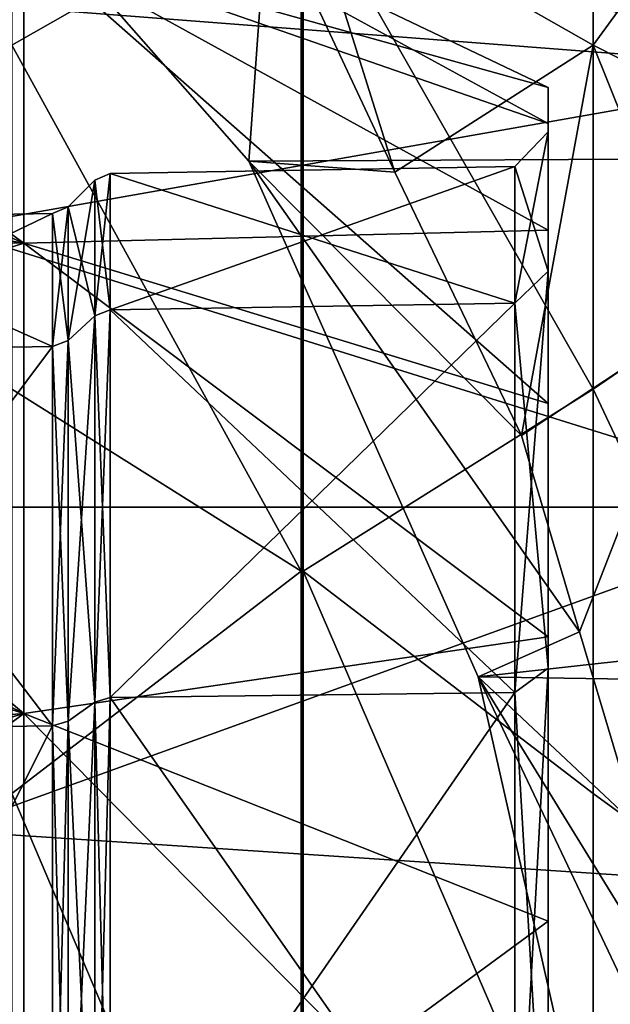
# Model space of a CAD drawing. Header units: millimetres. Extents: x -125 to 171, y -35 to 1363.
# Tile 219 of 656: x 120.27 to 125.55, y 8.57 to 17.38. Entities that reach past the tile are written whole.
import ezdxf

# ---------------------------------------------------------------- set-up
doc = ezdxf.new("R2010")
doc.units = ezdxf.units.MM
doc.header["$LTSCALE"] = 65.185185
for name, color, linetype in [('123', 7, 'CONTINUOUS'), ('404', 7, 'CONTINUOUS'), ('407', 7, 'CONTINUOUS'), ('408', 7, 'CONTINUOUS'), ('412', 7, 'CONTINUOUS'), ('418', 7, 'CONTINUOUS'), ('422', 7, 'CONTINUOUS'), ('424', 7, 'CONTINUOUS'), ('729', 7, 'CONTINUOUS'), ('734', 7, 'CONTINUOUS'), ('768', 7, 'CONTINUOUS'), ('860', 7, 'CONTINUOUS'), ('861', 7, 'CONTINUOUS'), ('872', 7, 'CONTINUOUS'), ('939', 7, 'CONTINUOUS'), ('940', 7, 'CONTINUOUS'), ('941', 7, 'CONTINUOUS'), ('951', 7, 'CONTINUOUS'), ('952', 7, 'CONTINUOUS'), ('955', 7, 'CONTINUOUS'), ('956', 7, 'CONTINUOUS')]:
    doc.layers.add(name, color=color, linetype=linetype)

msp = doc.modelspace()

# ---------------------------------------------------------------- linework, layer by layer
at = {"layer": '123', "linetype": 'CONTINUOUS'}
for points in [[(120.306, 18.0778, -5.8738), (120.306, 15.3779, -11.1727), (115.2179, 19.0954, -6.2157), (120.306, 18.0778, -5.8738)], [(115.2179, 19.0954, -6.2157), (120.306, 15.3779, -11.1727), (115.2179, 17.592, -9.6846), (115.2179, 19.0954, -6.2157)], [(125, 16.7705), (125, 16.4483, -3.2716), (120.306, 19.0082), (125, 16.7705)], [(120.306, 19.0082), (125, 16.4483, -3.2716), (120.306, 18.0778, -5.8738), (120.306, 19.0082)], [(120.306, 18.0778, 5.8738), (125, 16.7705), (120.306, 19.0082), (120.306, 18.0778, 5.8738)], [(115.2179, 16.2494, 11.7993), (120.306, 18.0778, 5.8738), (115.2179, 18.173, 8.5445), (115.2179, 16.2494, 11.7993)], [(120.306, 15.3779, 11.1727), (120.306, 18.0778, 5.8738), (115.2179, 16.2494, 11.7993), (120.306, 15.3779, 11.1727)], [(125, 15.4939, -6.418), (125, 13.9442, -9.3171), (120.306, 18.0778, -5.8738), (125, 15.4939, -6.418)], [(120.306, 18.0778, -5.8738), (125, 13.9442, -9.3171), (120.306, 15.3779, -11.1727), (120.306, 18.0778, -5.8738)], [(125, 16.4483, -3.2716), (125, 15.4939, -6.418), (120.306, 18.0778, -5.8738), (125, 16.4483, -3.2716)], [(125, 16.4483, 3.2716), (125, 16.7705), (120.306, 18.0778, 5.8738), (125, 16.4483, 3.2716)], [(125, 15.4939, 6.418), (125, 16.4483, 3.2716), (120.306, 18.0778, 5.8738), (125, 15.4939, 6.418)], [(120.306, 15.3779, 11.1727), (125, 15.4939, 6.418), (120.306, 18.0778, 5.8738), (120.306, 15.3779, 11.1727)], [(115.2179, 17.592, -9.6846), (120.306, 15.3779, -11.1727), (115.2179, 15.465, -12.8103), (115.2179, 17.592, -9.6846)], [(115.2179, 13.7499, 14.6359), (120.306, 15.3779, 11.1727), (115.2179, 16.2494, 11.7993), (115.2179, 13.7499, 14.6359)], [(120.306, 15.3779, -11.1727), (120.306, 11.1727, -15.3779), (115.2179, 15.465, -12.8103), (120.306, 15.3779, -11.1727)], [(115.2179, 15.465, -12.8103), (120.306, 11.1727, -15.3779), (115.2179, 12.7898, -15.4819), (115.2179, 15.465, -12.8103)], [(125, 13.9442, 9.3171), (125, 15.4939, 6.418), (120.306, 15.3779, 11.1727), (125, 13.9442, 9.3171)], [(120.306, 11.1727, 15.3779), (120.306, 15.3779, 11.1727), (115.2179, 13.7499, 14.6359), (120.306, 11.1727, 15.3779)], [(125, 13.9442, -9.3171), (125, 11.8586, -11.8585), (120.306, 15.3779, -11.1727), (125, 13.9442, -9.3171)], [(120.306, 15.3779, -11.1727), (125, 11.8586, -11.8585), (120.306, 11.1727, -15.3779), (120.306, 15.3779, -11.1727)], [(125, 11.8586, 11.8585), (125, 13.9442, 9.3171), (120.306, 15.3779, 11.1727), (125, 11.8586, 11.8585)], [(120.306, 11.1727, 15.3779), (125, 11.8586, 11.8585), (120.306, 15.3779, 11.1727), (120.306, 11.1727, 15.3779)], [(115.2179, 10.7629, 16.9537), (120.306, 11.1727, 15.3779), (115.2179, 13.7499, 14.6359), (115.2179, 10.7629, 16.9537)], [(115.2179, 12.7898, -15.4819), (120.306, 11.1727, -15.3779), (115.2179, 9.6613, -17.6048), (115.2179, 12.7898, -15.4819)], [(125, 11.8586, -11.8585), (125, 9.3171, -13.9443), (120.306, 11.1727, -15.3779), (125, 11.8586, -11.8585)], [(125, 9.3171, 13.9443), (125, 11.8586, 11.8585), (120.306, 11.1727, 15.3779), (125, 9.3171, 13.9443)], [(120.306, 5.8738, 18.0778), (120.306, 11.1727, 15.3779), (115.2179, 7.3945, 18.6706), (120.306, 5.8738, 18.0778)], [(115.2179, 7.3945, 18.6706), (120.306, 11.1727, 15.3779), (115.2179, 10.7629, 16.9537), (115.2179, 7.3945, 18.6706)], [(120.306, 11.1727, -15.3779), (120.306, 5.8738, -18.0778), (115.2179, 9.6613, -17.6048), (120.306, 11.1727, -15.3779)], [(125, 9.3171, -13.9443), (125, 6.4179, -15.4939), (120.306, 11.1727, -15.3779), (125, 9.3171, -13.9443)], [(120.306, 11.1727, -15.3779), (125, 6.4179, -15.4939), (120.306, 5.8738, -18.0778), (120.306, 11.1727, -15.3779)], [(120.306, 5.8738, 18.0778), (125, 9.3171, 13.9443), (120.306, 11.1727, 15.3779), (120.306, 5.8738, 18.0778)], [(115.2179, 9.6613, -17.6048), (120.306, 5.8738, -18.0778), (115.2179, 6.1904, -19.1036), (115.2179, 9.6613, -17.6048)], [(125, 6.4179, 15.4939), (125, 9.3171, 13.9443), (120.306, 5.8738, 18.0778), (125, 6.4179, 15.4939)]]:
    msp.add_3dface(points, dxfattribs=at)
at = {"layer": '404', "linetype": 'CONTINUOUS'}
for points in [[(120.9429, 15.9429, 0), (120.9429, 14.7293, 6.1011), (120.7033, 15.7033, 0), (120.9429, 15.9429, 0)], [(120.9429, 14.7293, -6.1011), (120.9429, 15.9429, 0), (120.7033, 14.508, -6.0094), (120.9429, 14.7293, -6.1011)], [(120.7033, 14.508, -6.0094), (120.9429, 15.9429, 0), (120.7033, 15.7033, 0), (120.7033, 14.508, -6.0094)], [(120.7033, 15.7033, 0), (120.9429, 14.7293, 6.1011), (120.7033, 14.508, 6.0094), (120.7033, 15.7033, 0)], [(120.9429, 14.7293, 6.1011), (120.9429, 11.2733, 11.2733), (120.7033, 14.508, 6.0094), (120.9429, 14.7293, 6.1011)], [(120.9429, 11.2733, -11.2733), (120.9429, 14.7293, -6.1011), (120.7033, 11.1039, -11.1039), (120.9429, 11.2733, -11.2733)], [(120.7033, 11.1039, -11.1039), (120.9429, 14.7293, -6.1011), (120.7033, 14.508, -6.0094), (120.7033, 11.1039, -11.1039)], [(120.7033, 14.508, 6.0094), (120.9429, 11.2733, 11.2733), (120.7033, 11.1039, 11.1039), (120.7033, 14.508, 6.0094)], [(120.9429, 11.2733, 11.2733), (120.9429, 6.1011, 14.7293), (120.7033, 11.1039, 11.1039), (120.9429, 11.2733, 11.2733)], [(120.9429, 6.1011, -14.7293), (120.9429, 11.2733, -11.2733), (120.7033, 6.0094, -14.508), (120.9429, 6.1011, -14.7293)], [(120.7033, 6.0094, -14.508), (120.9429, 11.2733, -11.2733), (120.7033, 11.1039, -11.1039), (120.7033, 6.0094, -14.508)], [(120.7033, 11.1039, 11.1039), (120.9429, 6.1011, 14.7293), (120.7033, 6.0094, 14.508), (120.7033, 11.1039, 11.1039)]]:
    msp.add_3dface(points, dxfattribs=at)
at = {"layer": '407', "linetype": 'CONTINUOUS'}
for points in [[(121.0808, 16.0014), (121.0808, 14.7834, -6.1235), (124.7, 16.0646), (121.0808, 16.0014)], [(124.7, 16.0646), (121.0808, 14.7834, -6.1235), (124.7, 14.8417, -6.1478), (124.7, 16.0646)], [(124.7, 14.8417, 6.1478), (121.0808, 16.0014), (124.7, 16.0646), (124.7, 14.8417, 6.1478)], [(121.0808, 14.7834, 6.1235), (121.0808, 16.0014), (124.7, 14.8417, 6.1478), (121.0808, 14.7834, 6.1235)], [(121.0808, 14.7834, -6.1235), (121.0808, 11.3147, -11.3147), (124.7, 14.8417, -6.1478), (121.0808, 14.7834, -6.1235)], [(124.7, 14.8417, -6.1478), (121.0808, 11.3147, -11.3147), (124.7, 11.3594, -11.3594), (124.7, 14.8417, -6.1478)], [(124.7, 11.3594, 11.3594), (121.0808, 14.7834, 6.1235), (124.7, 14.8417, 6.1478), (124.7, 11.3594, 11.3594)], [(121.0808, 11.3147, 11.3147), (121.0808, 14.7834, 6.1235), (124.7, 11.3594, 11.3594), (121.0808, 11.3147, 11.3147)], [(121.0808, 11.3147, -11.3147), (121.0808, 6.1235, -14.7834), (124.7, 11.3594, -11.3594), (121.0808, 11.3147, -11.3147)], [(124.7, 11.3594, -11.3594), (121.0808, 6.1235, -14.7834), (124.7, 6.1478, -14.8417), (124.7, 11.3594, -11.3594)], [(124.7, 6.1478, 14.8417), (121.0808, 11.3147, 11.3147), (124.7, 11.3594, 11.3594), (124.7, 6.1478, 14.8417)], [(121.0808, 6.1235, 14.7834), (121.0808, 11.3147, 11.3147), (124.7, 6.1478, 14.8417), (121.0808, 6.1235, 14.7834)]]:
    msp.add_3dface(points, dxfattribs=at)
at = {"layer": '408', "linetype": 'CONTINUOUS'}
for points in [[(120.9429, 15.9429, 0), (120.9429, 14.7293, -6.1011), (121.0808, 16.0014), (120.9429, 15.9429, 0)], [(120.9429, 15.9429, 0), (121.0808, 16.0014), (121.0808, 14.7834, 6.1235), (120.9429, 15.9429, 0)], [(120.9429, 14.7293, -6.1011), (121.0808, 14.7834, -6.1235), (121.0808, 16.0014), (120.9429, 14.7293, -6.1011)], [(120.9429, 14.7293, 6.1011), (120.9429, 15.9429, 0), (121.0808, 14.7834, 6.1235), (120.9429, 14.7293, 6.1011)], [(120.9429, 14.7293, 6.1011), (121.0808, 14.7834, 6.1235), (121.0808, 11.3147, 11.3147), (120.9429, 14.7293, 6.1011)], [(120.9429, 14.7293, -6.1011), (120.9429, 11.2733, -11.2733), (121.0808, 14.7834, -6.1235), (120.9429, 14.7293, -6.1011)], [(120.9429, 11.2733, -11.2733), (121.0808, 11.3147, -11.3147), (121.0808, 14.7834, -6.1235), (120.9429, 11.2733, -11.2733)], [(120.9429, 11.2733, 11.2733), (120.9429, 14.7293, 6.1011), (121.0808, 11.3147, 11.3147), (120.9429, 11.2733, 11.2733)], [(120.9429, 11.2733, 11.2733), (121.0808, 11.3147, 11.3147), (121.0808, 6.1235, 14.7834), (120.9429, 11.2733, 11.2733)], [(120.9429, 11.2733, -11.2733), (120.9429, 6.1011, -14.7293), (121.0808, 11.3147, -11.3147), (120.9429, 11.2733, -11.2733)], [(120.9429, 6.1011, -14.7293), (121.0808, 6.1235, -14.7834), (121.0808, 11.3147, -11.3147), (120.9429, 6.1011, -14.7293)], [(120.9429, 6.1011, 14.7293), (120.9429, 11.2733, 11.2733), (121.0808, 6.1235, 14.7834), (120.9429, 6.1011, 14.7293)]]:
    msp.add_3dface(points, dxfattribs=at)
at = {"layer": '412', "linetype": 'CONTINUOUS'}
for points in [[(118, 15.6), (118, 14.4125, -5.9699), (120.5654, 15.6448), (118, 15.6)], [(120.5654, 14.4539, 5.987), (118, 15.6), (120.5654, 15.6448), (120.5654, 14.4539, 5.987)], [(120.5654, 15.6448), (118, 14.4125, -5.9699), (120.5654, 14.4539, -5.987), (120.5654, 15.6448)], [(118, 14.4125, 5.9699), (118, 15.6), (120.5654, 14.4539, 5.987), (118, 14.4125, 5.9699)], [(120.5654, 11.0625, 11.0625), (118, 14.4125, 5.9699), (120.5654, 14.4539, 5.987), (120.5654, 11.0625, 11.0625)], [(118, 14.4125, -5.9699), (118, 11.0309, -11.0309), (120.5654, 14.4539, -5.987), (118, 14.4125, -5.9699)], [(120.5654, 14.4539, -5.987), (118, 11.0309, -11.0309), (120.5654, 11.0625, -11.0625), (120.5654, 14.4539, -5.987)], [(118, 11.0309, 11.0309), (118, 14.4125, 5.9699), (120.5654, 11.0625, 11.0625), (118, 11.0309, 11.0309)], [(120.5654, 5.987, 14.4539), (118, 11.0309, 11.0309), (120.5654, 11.0625, 11.0625), (120.5654, 5.987, 14.4539)], [(118, 11.0309, -11.0309), (118, 5.9699, -14.4125), (120.5654, 11.0625, -11.0625), (118, 11.0309, -11.0309)], [(120.5654, 11.0625, -11.0625), (118, 5.9699, -14.4125), (120.5654, 5.987, -14.4539), (120.5654, 11.0625, -11.0625)], [(118, 5.9699, 14.4125), (118, 11.0309, 11.0309), (120.5654, 5.987, 14.4539), (118, 5.9699, 14.4125)]]:
    msp.add_3dface(points, dxfattribs=at)
at = {"layer": '418', "linetype": 'CONTINUOUS'}
for points in [[(120.7033, 14.508, -6.0094), (120.7033, 15.7033, 0), (120.5654, 14.4539, -5.987), (120.7033, 14.508, -6.0094)], [(120.7033, 15.7033, 0), (120.7033, 14.508, 6.0094), (120.5654, 15.6448), (120.7033, 15.7033, 0)], [(120.7033, 15.7033, 0), (120.5654, 15.6448), (120.5654, 14.4539, -5.987), (120.7033, 15.7033, 0)], [(120.7033, 14.508, 6.0094), (120.5654, 14.4539, 5.987), (120.5654, 15.6448), (120.7033, 14.508, 6.0094)], [(120.7033, 11.1039, -11.1039), (120.7033, 14.508, -6.0094), (120.5654, 11.0625, -11.0625), (120.7033, 11.1039, -11.1039)], [(120.7033, 14.508, -6.0094), (120.5654, 14.4539, -5.987), (120.5654, 11.0625, -11.0625), (120.7033, 14.508, -6.0094)], [(120.7033, 14.508, 6.0094), (120.7033, 11.1039, 11.1039), (120.5654, 14.4539, 5.987), (120.7033, 14.508, 6.0094)], [(120.7033, 11.1039, 11.1039), (120.5654, 11.0625, 11.0625), (120.5654, 14.4539, 5.987), (120.7033, 11.1039, 11.1039)], [(120.7033, 6.0094, -14.508), (120.7033, 11.1039, -11.1039), (120.5654, 5.987, -14.4539), (120.7033, 6.0094, -14.508)], [(120.7033, 11.1039, -11.1039), (120.5654, 11.0625, -11.0625), (120.5654, 5.987, -14.4539), (120.7033, 11.1039, -11.1039)], [(120.7033, 11.1039, 11.1039), (120.7033, 6.0094, 14.508), (120.5654, 11.0625, 11.0625), (120.7033, 11.1039, 11.1039)], [(120.7033, 6.0094, 14.508), (120.5654, 5.987, 14.4539), (120.5654, 11.0625, 11.0625), (120.7033, 6.0094, 14.508)]]:
    msp.add_3dface(points, dxfattribs=at)
at = {"layer": '422', "linetype": 'CONTINUOUS'}
for points in [[(125, 16.4483, -3.2716), (125, 16.7705), (125, 16.4483, 3.2716), (125, 16.4483, -3.2716)], [(125, 15.4939, -6.418), (125, 16.4483, -3.2716), (125, 16.3752), (125, 15.4939, -6.418)], [(125, 16.4483, -3.2716), (125, 16.4483, 3.2716), (125, 16.3752), (125, 16.4483, -3.2716)], [(125, 16.4483, 3.2716), (125, 15.4939, 6.418), (125, 16.3752), (125, 16.4483, 3.2716)], [(125, 15.1286, -6.2667), (125, 15.4939, -6.418), (125, 16.3752), (125, 15.1286, -6.2667)], [(125, 16.3752), (125, 15.4939, 6.418), (125, 15.1286, 6.2667), (125, 16.3752)], [(125, 13.9442, -9.3171), (125, 15.4939, -6.418), (125, 15.1286, -6.2667), (125, 13.9442, -9.3171)], [(125, 15.4939, 6.418), (125, 13.9442, 9.3171), (125, 15.1286, 6.2667), (125, 15.4939, 6.418)], [(125, 11.579, -11.579), (125, 13.9442, -9.3171), (125, 15.1286, -6.2667), (125, 11.579, -11.579)], [(125, 13.9442, 9.3171), (125, 11.8586, 11.8585), (125, 15.1286, 6.2667), (125, 13.9442, 9.3171)], [(125, 15.1286, 6.2667), (125, 11.8586, 11.8585), (125, 11.579, 11.579), (125, 15.1286, 6.2667)], [(125, 11.8586, -11.8585), (125, 13.9442, -9.3171), (125, 11.579, -11.579), (125, 11.8586, -11.8585)], [(125, 9.3171, -13.9443), (125, 11.8586, -11.8585), (125, 11.579, -11.579), (125, 9.3171, -13.9443)], [(125, 11.8586, 11.8585), (125, 9.3171, 13.9443), (125, 11.579, 11.579), (125, 11.8586, 11.8585)], [(125, 6.2666, -15.1287), (125, 9.3171, -13.9443), (125, 11.579, -11.579), (125, 6.2666, -15.1287)], [(125, 9.3171, 13.9443), (125, 6.4179, 15.4939), (125, 11.579, 11.579), (125, 9.3171, 13.9443)], [(125, 11.579, 11.579), (125, 6.4179, 15.4939), (125, 6.2666, 15.1287), (125, 11.579, 11.579)], [(125, 6.4179, -15.4939), (125, 9.3171, -13.9443), (125, 6.2666, -15.1287), (125, 6.4179, -15.4939)]]:
    msp.add_3dface(points, dxfattribs=at)
at = {"layer": '424', "linetype": 'CONTINUOUS'}
for points in [[(124.7, 16.0646), (124.7, 14.8417, -6.1478), (125, 16.3752), (124.7, 16.0646)], [(124.7, 16.0646), (125, 16.3752), (125, 15.1286, 6.2667), (124.7, 16.0646)], [(124.7, 14.8417, -6.1478), (125, 15.1286, -6.2667), (125, 16.3752), (124.7, 14.8417, -6.1478)], [(124.7, 14.8417, 6.1478), (124.7, 16.0646), (125, 15.1286, 6.2667), (124.7, 14.8417, 6.1478)], [(124.7, 14.8417, 6.1478), (125, 15.1286, 6.2667), (125, 11.579, 11.579), (124.7, 14.8417, 6.1478)], [(124.7, 14.8417, -6.1478), (124.7, 11.3594, -11.3594), (125, 15.1286, -6.2667), (124.7, 14.8417, -6.1478)], [(124.7, 11.3594, -11.3594), (125, 11.579, -11.579), (125, 15.1286, -6.2667), (124.7, 11.3594, -11.3594)], [(124.7, 11.3594, 11.3594), (124.7, 14.8417, 6.1478), (125, 11.579, 11.579), (124.7, 11.3594, 11.3594)], [(124.7, 11.3594, 11.3594), (125, 11.579, 11.579), (125, 6.2666, 15.1287), (124.7, 11.3594, 11.3594)], [(124.7, 11.3594, -11.3594), (124.7, 6.1478, -14.8417), (125, 11.579, -11.579), (124.7, 11.3594, -11.3594)], [(124.7, 6.1478, -14.8417), (125, 6.2666, -15.1287), (125, 11.579, -11.579), (124.7, 6.1478, -14.8417)], [(124.7, 6.1478, 14.8417), (124.7, 11.3594, 11.3594), (125, 6.2666, 15.1287), (124.7, 6.1478, 14.8417)]]:
    msp.add_3dface(points, dxfattribs=at)
at = {"layer": '729', "linetype": 'CONTINUOUS'}
for points in [[(127.6, 19.3993, 5.8078), (127.6, 16.9186, 11.1276), (119.6, 19.0288, 6.9258), (127.6, 19.3993, 5.8078)], [(119.6, 19.0288, 6.9258), (127.6, 16.9186, 11.1276), (119.6, 17.5369, 10.1252), (119.6, 19.0288, 6.9258)], [(119.6, 17.5369, 10.1252), (127.6, 16.9186, 11.1276), (119.6, 15.5123, 13.0165), (119.6, 17.5369, 10.1252)], [(127.6, 16.9186, 11.1276), (127.6, 13.0164, 15.5124), (119.6, 15.5123, 13.0165), (127.6, 16.9186, 11.1276)], [(119.6, 15.5123, 13.0165), (127.6, 13.0164, 15.5124), (119.6, 13.0166, 15.5123), (119.6, 15.5123, 13.0165)], [(119.6, 13.0166, 15.5123), (127.6, 13.0164, 15.5124), (119.6, 10.1251, 17.5369), (119.6, 13.0166, 15.5123)], [(127.6, 13.0164, 15.5124), (168.1, 6.9259, 19.0288), (119.6, 10.1251, 17.5369), (127.6, 13.0164, 15.5124)], [(119.6, 10.1251, 17.5369), (168.1, 6.9259, 19.0288), (119.6, 6.9259, 19.0288), (119.6, 10.1251, 17.5369)]]:
    msp.add_3dface(points, dxfattribs=at)
at = {"layer": '734', "linetype": 'CONTINUOUS'}
for points in [[(168.1, 19.5948, -5.1095), (119.6, 19.2008, -6.4335), (168.1, 16.3505, -11.9468), (168.1, 19.5948, -5.1095)], [(119.6, 19.2008, -6.4335), (122.3205, 16.1111, -12.2676), (168.1, 16.3505, -11.9468), (119.6, 19.2008, -6.4335)], [(122.3205, 16.1111, -12.2676), (124.3725, 11.4994, -16.6681), (168.1, 16.3505, -11.9468), (122.3205, 16.1111, -12.2676)], [(168.1, 16.3505, -11.9468), (124.3725, 11.4994, -16.6681), (168.1, 10.8232, -17.115), (168.1, 16.3505, -11.9468)], [(124.3725, 11.4994, -16.6681), (125.6246, 5.9594, -19.3532), (168.1, 10.8232, -17.115), (124.3725, 11.4994, -16.6681)]]:
    msp.add_3dface(points, dxfattribs=at)
at = {"layer": '768', "linetype": 'CONTINUOUS'}
for points in [[(122.3205, 16.1111, -12.2676), (119.6, 19.2008, -6.4335), (122.4887, 18.4442, -12.6283), (122.3205, 16.1111, -12.2676)], [(123.6278, 16.0146, -15.0711), (122.3205, 16.1111, -12.2676), (122.4887, 18.4442, -12.6283), (123.6278, 16.0146, -15.0711)], [(124.3725, 11.4994, -16.6681), (122.3205, 16.1111, -12.2676), (125.2789, 11.902, -18.612), (124.3725, 11.4994, -16.6681)], [(125.2789, 11.902, -18.612), (122.3205, 16.1111, -12.2676), (124.7592, 13.6591, -17.4974), (125.2789, 11.902, -18.612)], [(124.7592, 13.6591, -17.4974), (122.3205, 16.1111, -12.2676), (123.6278, 16.0146, -15.0711), (124.7592, 13.6591, -17.4974)], [(125.7983, 10.162, -19.7257), (124.3725, 11.4994, -16.6681), (125.2789, 11.902, -18.612), (125.7983, 10.162, -19.7257)], [(125.6246, 5.9594, -19.3532), (124.3725, 11.4994, -16.6681), (126.3928, 7.2475, -21.0006), (125.6246, 5.9594, -19.3532)], [(126.3928, 7.2475, -21.0006), (124.3725, 11.4994, -16.6681), (126.096, 8.6984, -20.3643), (126.3928, 7.2475, -21.0006)], [(126.096, 8.6984, -20.3643), (124.3725, 11.4994, -16.6681), (125.7983, 10.162, -19.7257), (126.096, 8.6984, -20.3643)]]:
    msp.add_3dface(points, dxfattribs=at)
at = {"layer": '860', "linetype": 'CONTINUOUS'}
for points in [[(122.7895, 18.6253, 12.445), (120.2, 17.1487, 14.0736), (122.7895, 12.445, 18.6253), (122.7895, 18.6253, 12.445)], [(122.7981, 18.6252, 12.4451), (122.7895, 18.6253, 12.445), (122.7981, 12.445, 18.6253), (122.7981, 18.6252, 12.4451)], [(122.7981, 12.445, 18.6253), (122.7895, 18.6253, 12.445), (122.7895, 12.445, 18.6253), (122.7981, 12.445, 18.6253)], [(122.8061, 18.6257, 12.444), (122.7981, 18.6252, 12.4451), (122.8061, 12.4458, 18.6245), (122.8061, 18.6257, 12.444)], [(122.8061, 12.4458, 18.6245), (122.7981, 18.6252, 12.4451), (122.7981, 12.445, 18.6253), (122.8061, 12.4458, 18.6245)], [(125.4, 17.1487, 14.0736), (122.8061, 18.6257, 12.444), (125.4, 14.0736, 17.1487), (125.4, 17.1487, 14.0736)], [(125.4, 14.0736, 17.1487), (122.8061, 18.6257, 12.444), (122.8061, 12.4458, 18.6245), (125.4, 14.0736, 17.1487)], [(122.7895, 12.445, 18.6253), (120.2, 17.1487, 14.0736), (120.2, 14.0736, 17.1487), (122.7895, 12.445, 18.6253)], [(127.9895, 15.8395, 15.8395), (125.4, 17.1487, 14.0736), (125.4, 14.0736, 17.1487), (127.9895, 15.8395, 15.8395)]]:
    msp.add_3dface(points, dxfattribs=at)
at = {"layer": '861', "linetype": 'CONTINUOUS'}
for points in [[(122.7895, 12.445, 18.6253), (120.2, 10.4576, 19.5648), (122.7895, 4.3701, 21.97), (122.7895, 12.445, 18.6253)], [(122.7981, 12.445, 18.6253), (122.7895, 12.445, 18.6253), (122.7981, 4.37, 21.97), (122.7981, 12.445, 18.6253)], [(122.7981, 4.37, 21.97), (122.7895, 12.445, 18.6253), (122.7895, 4.3701, 21.97), (122.7981, 4.37, 21.97)], [(122.8061, 12.4458, 18.6245), (122.7981, 12.445, 18.6253), (122.8061, 4.3711, 21.9696), (122.8061, 12.4458, 18.6245)], [(122.8061, 4.3711, 21.9696), (122.7981, 12.445, 18.6253), (122.7981, 4.37, 21.97), (122.8061, 4.3711, 21.9696)], [(125.4, 10.4576, 19.5648), (122.8061, 12.4458, 18.6245), (125.4, 6.4397, 21.2291), (125.4, 10.4576, 19.5648)], [(125.4, 6.4397, 21.2291), (122.8061, 12.4458, 18.6245), (122.8061, 4.3711, 21.9696), (125.4, 6.4397, 21.2291)], [(122.7895, 4.3701, 21.97), (120.2, 10.4576, 19.5648), (120.2, 6.4398, 21.2291), (122.7895, 4.3701, 21.97)], [(127.9895, 8.5723, 20.6953), (125.4, 10.4576, 19.5648), (125.4, 6.4397, 21.2291), (127.9895, 8.5723, 20.6953)]]:
    msp.add_3dface(points, dxfattribs=at)
at = {"layer": '872', "linetype": 'CONTINUOUS'}
for points in [[(123.6278, 16.0146, -15.0711), (122.4887, 18.4442, -12.6283), (122.8061, 18.6245, -12.4458), (123.6278, 16.0146, -15.0711)], [(125.4, 17.1487, -14.0736), (123.6278, 16.0146, -15.0711), (122.8061, 18.6245, -12.4458), (125.4, 17.1487, -14.0736)], [(124.7592, 13.6591, -17.4974), (123.6278, 16.0146, -15.0711), (125.4, 17.1487, -14.0736), (124.7592, 13.6591, -17.4974)], [(126.3767, 14.7216, -16.6367), (124.7592, 13.6591, -17.4974), (125.4, 17.1487, -14.0736), (126.3767, 14.7216, -16.6367)], [(127.9895, 15.8395, -15.8395), (126.3767, 14.7216, -16.6367), (125.4, 17.1487, -14.0736), (127.9895, 15.8395, -15.8395)]]:
    msp.add_3dface(points, dxfattribs=at)
at = {"layer": '939', "linetype": 'CONTINUOUS'}
for points in [[(127.9895, 20.6953, 8.5723), (125.4, 19.5648, 10.4576), (127.9895, 15.8395, 15.8395), (127.9895, 20.6953, 8.5723)], [(125.4, 19.5648, 10.4576), (122.8061, 18.6257, 12.444), (125.4, 17.1487, 14.0736), (125.4, 19.5648, 10.4576)], [(125.4, 19.5648, 10.4576), (125.4, 17.1487, 14.0736), (127.9895, 15.8395, 15.8395), (125.4, 19.5648, 10.4576)]]:
    msp.add_3dface(points, dxfattribs=at)
at = {"layer": '940', "linetype": 'CONTINUOUS'}
for points in [[(127.9895, 15.8395, 15.8395), (125.4, 14.0736, 17.1487), (127.9895, 8.5723, 20.6953), (127.9895, 15.8395, 15.8395)], [(125.4, 14.0736, 17.1487), (122.8061, 12.4458, 18.6245), (125.4, 10.4576, 19.5648), (125.4, 14.0736, 17.1487)], [(125.4, 14.0736, 17.1487), (125.4, 10.4576, 19.5648), (127.9895, 8.5723, 20.6953), (125.4, 14.0736, 17.1487)]]:
    msp.add_3dface(points, dxfattribs=at)
at = {"layer": '941', "linetype": 'CONTINUOUS'}
msp.add_3dface([(127.9895, 8.5723, 20.6953), (125.4, 6.4397, 21.2291), (127.9895, 0, 22.4004), (127.9895, 8.5723, 20.6953)], dxfattribs=at)
at = {"layer": '951', "linetype": 'CONTINUOUS'}
for points in [[(125.2789, 11.902, -18.612), (124.7592, 13.6591, -17.4974), (126.3767, 14.7216, -16.6367), (125.2789, 11.902, -18.612)], [(125.7983, 10.162, -19.7257), (125.2789, 11.902, -18.612), (126.3767, 14.7216, -16.6367), (125.7983, 10.162, -19.7257)]]:
    msp.add_3dface(points, dxfattribs=at)
at = {"layer": '952', "linetype": 'CONTINUOUS'}
for points in [[(127.9895, 15.8395, -15.8395), (125.4, 17.1487, -14.0736), (127.9895, 20.6953, -8.5723), (127.9895, 15.8395, -15.8395)], [(125.4, 17.1487, -14.0736), (125.4, 19.5648, -10.4576), (127.9895, 20.6953, -8.5723), (125.4, 17.1487, -14.0736)], [(125.4, 17.1487, -14.0736), (122.8061, 18.6245, -12.4458), (125.4, 19.5648, -10.4576), (125.4, 17.1487, -14.0736)]]:
    msp.add_3dface(points, dxfattribs=at)
at = {"layer": '955', "linetype": 'CONTINUOUS'}
msp.add_3dface([(122.7895, 18.6253, 12.445), (120.2, 19.5648, 10.4576), (120.2, 17.1487, 14.0736), (122.7895, 18.6253, 12.445)], dxfattribs=at)
at = {"layer": '956', "linetype": 'CONTINUOUS'}
msp.add_3dface([(122.7895, 12.445, 18.6253), (120.2, 14.0736, 17.1487), (120.2, 10.4576, 19.5648), (122.7895, 12.445, 18.6253)], dxfattribs=at)

doc.saveas('drawing.dxf')
